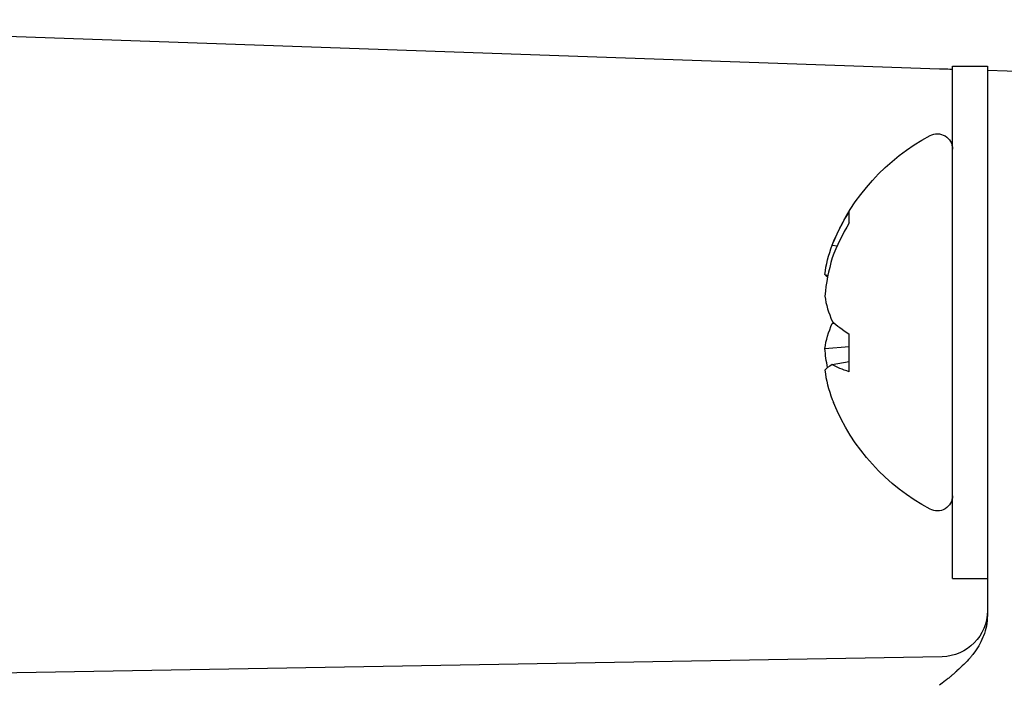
# Model space of a CAD drawing. Header units: inches. Extents: x 1 to 669, y 0 to 417.
# Tile 307 of 448: x 319.419 to 320.259, y 270.26 to 270.833. Entities that reach past the tile are written whole.
import ezdxf

# ---------------------------------------------------------------- set-up
doc = ezdxf.new("R2010")
doc.units = ezdxf.units.IN
doc.header["$LTSCALE"] = 12
doc.header["$MEASUREMENT"] = 0
doc.layers.add('X', color=1, linetype='CONTINUOUS')

msp = doc.modelspace()

# ---------------------------------------------------------------- linework, layer by layer
at = {"layer": 'X', "extrusion": (-1, 4.93038e-32, -2.22045e-16)}
for p, q in [((319.00554, 270.83328), (320.2039, 270.79143)), ((320.21486, 270.35616), (320.21486, 270.79366)), ((320.21486, 270.79366), (320.24486, 270.79366)), ((320.24486, 270.79366), (320.24464, 270.32466)), ((320.44149, 270.78313), (320.24486, 270.79)), ((320.12674, 270.65983), (320.12674, 270.66918)), ((320.11226, 270.64067), (320.11655, 270.64032)), ((320.10596, 270.6157), (320.10865, 270.61525)), ((320.11226, 270.57398), (320.11402, 270.57426)), ((320.12674, 270.53277), (320.12674, 270.56489)), ((320.10596, 270.55252), (320.12674, 270.55443)), ((320.11226, 270.53882), (320.12674, 270.54141)), ((320.21486, 270.35616), (320.24464, 270.35616)), ((320.20596, 270.28951), (318.51236, 270.25995))]:
    msp.add_line(p, q, dxfattribs=at)
at = {"layer": 'X', "extrusion": (2.22045e-16, -1.09476e-47, -1)}
for centre, radius, start, end in [((-320.28047, 270.57491), 0.1806, 22.22937, 62.00623), ((-320.20182, 270.72287), 0.01304, 62.00623, 180), ((-320.28047, 270.57491), 0.1806, 297.99377, 337.77063), ((-320.20182, 270.42695), 0.01304, 180, 297.99377), ((-320.20527, 270.32887), 0.03937, 180, 269)]:
    msp.add_arc(centre, radius, start, end, dxfattribs=at)
at = {"layer": 'X', "extrusion": (2.22045e-16, 3.69779e-32, -1)}
msp.add_ellipse((320.27869, 270.5721), major_axis=(-0.15251, 0.0962), ratio=0.945547, start_param=-0.181575, end_param=0.006129, dxfattribs=at)
at = {"layer": 'X'}
for centre, major_axis, ratio, start_param, end_param in [((320.27869, 270.57772), (-0.15251, -0.0962), 0.945547, -1.081703, -0.893999), ((320.28255, 270.5762), (0.0948, -0.15325), 0.978906, -2.419657, -2.233338), ((320.28256, 270.58415), (-0.17577, 0.03973), 0.616184, 0.237363, 0.423684), ((320.27869, 270.56524), (0.17735, -0.03257), 0.275294, -2.734866, -2.547163), ((320.28256, 270.56313), (-0.17743, -0.03147), 0.107507, -0.30436, -0.11804), ((320.28255, 270.56751), (-0.17344, -0.04891), 0.76822, -0.114361, 0.071958), ((320.27869, 270.57772), (-0.15251, -0.0962), 0.945547, -0.181575, -0.165425)]:
    msp.add_ellipse(centre, major_axis=major_axis, ratio=ratio, start_param=start_param, end_param=end_param, dxfattribs=at)
at = {"layer": 'X', "extrusion": (2.22045e-16, -3.69779e-32, -1)}
msp.add_ellipse((320.28255, 270.58231), major_axis=(-0.17344, 0.04891), ratio=0.76822, start_param=-0.114362, end_param=0.071957, dxfattribs=at)
at = {"layer": 'X', "extrusion": (2.22045e-16, 2.46519e-32, -1)}
msp.add_ellipse((320.28256, 270.58669), major_axis=(-0.17743, 0.03147), ratio=0.107507, start_param=-0.209718, end_param=-0.11804, dxfattribs=at)
at = {"layer": 'X', "extrusion": (2.22045e-16, 0, -1)}
msp.add_ellipse((320.28256, 270.56567), major_axis=(-0.17577, -0.03973), ratio=0.616184, start_param=0.237363, end_param=0.423684, dxfattribs=at)
at = {"layer": 'X', "extrusion": (2.22045e-16, -6.16298e-33, -1)}
msp.add_ellipse((320.27869, 270.58457), major_axis=(0.17735, 0.03257), ratio=0.275294, start_param=-2.734866, end_param=-2.718716, dxfattribs=at)
at = {"layer": 'X', "extrusion": (2.22045e-16, -2.46519e-32, -1)}
msp.add_ellipse((320.28255, 270.57362), major_axis=(0.0948, 0.15325), ratio=0.978906, start_param=-2.325022, end_param=-2.233345, dxfattribs=at)
at = {"layer": 'X', "extrusion": (2.22045e-16, 4.31408e-32, -1)}
msp.add_ellipse((320.27869, 270.58457), major_axis=(-0.17735, -0.03257), ratio=0.275294, start_param=-0.493402, end_param=-0.305698, dxfattribs=at)
at = {"layer": 'X'}
for points, knots in [([(320.20392, 270.79142), (320.20739, 270.79126), (320.21033, 270.79121), (320.21274, 270.79112), (320.2135, 270.79109), (320.21421, 270.79106), (320.21486, 270.79104)], [0.0002343, 0.0002343, 0.0002343, 0.0002343, 0.125, 0.125, 0.125, 0.1643262, 0.1643262, 0.1643262, 0.1643262]), ([(320.24464, 270.32466), (320.24464, 270.32178), (320.24437, 270.31879), (320.24376, 270.31569), (320.24323, 270.31297), (320.24243, 270.31015), (320.24133, 270.30728), (320.24117, 270.30686), (320.24099, 270.30641), (320.24084, 270.30604), (320.23872, 270.30088), (320.23593, 270.29632), (320.23279, 270.29218), (320.23234, 270.29159), (320.23185, 270.29096), (320.23143, 270.29043), (320.23088, 270.28976), (320.23032, 270.28907), (320.22973, 270.28839), (320.22666, 270.28481), (320.22297, 270.28114), (320.21864, 270.27735), (320.21833, 270.27708), (320.2183, 270.27705), (320.21819, 270.27695), (320.21786, 270.27666), (320.21732, 270.27617), (320.21657, 270.27548), (320.21644, 270.27536), (320.21626, 270.27519), (320.21616, 270.2751), (320.21559, 270.27458), (320.21495, 270.27402), (320.21413, 270.27333), (320.21386, 270.27311), (320.21357, 270.27287), (320.21326, 270.27262), (320.2126, 270.27208), (320.21233, 270.27186), (320.21165, 270.27132), (320.21092, 270.27075), (320.20999, 270.27003), (320.20888, 270.26918), (320.20686, 270.26762), (320.2052, 270.26634), (320.20391, 270.26531)], [0.000073, 0.000073, 0.000073, 0.000073, 0.125, 0.125, 0.125, 0.234375, 0.234375, 0.234375, 0.25, 0.25, 0.25, 0.46875, 0.46875, 0.46875, 0.5, 0.5, 0.5, 0.5395995, 0.5395995, 0.5395995, 0.7460937, 0.7460937, 0.7460937, 0.7607422, 0.7607422, 0.7607422, 0.8046875, 0.8046875, 0.8046875, 0.8122254, 0.8122254, 0.8122254, 0.8564895, 0.8564895, 0.8564895, 0.8710937, 0.8710937, 0.8710937, 0.9033184, 0.9033184, 0.9033184, 0.9375, 0.9375, 0.9375, 0.9999998, 0.9999998, 0.9999998, 0.9999998])]:
    msp.add_open_spline(points, degree=3, knots=knots, dxfattribs=at)

doc.saveas('drawing.dxf')
